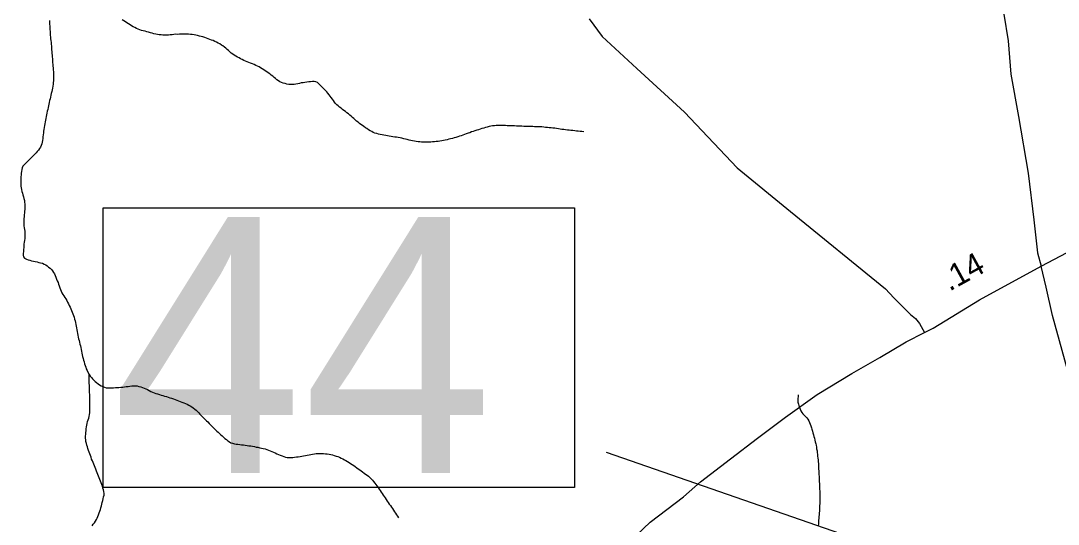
# Model space of a CAD drawing. Extents: x 1950930 to 2061844, y 904556 to 1017002.
# Drawn here: x 1966472 to 1972144, y 928171 to 930923 of the extents above; entities that cross this region are included whole.
import ezdxf

# ---------------------------------------------------------------- set-up
doc = ezdxf.new("R2010")
doc.units = 0
for name, color, linetype in [('Exist Hydrographic Creek Single Shore', 7, 'Continuous'), ('Exist Hydrographic Misc Water Feature', 7, 'Continuous'), ('Exist Road Primary NC Attributed', 7, 'Continuous'), ('Exist Road Primary NC Mileage Hundredths English Label', 7, 'Continuous'), ('Exist Road Secondary Structure Standard Bridge Number Label', 7, 'Continuous'), ('Exist Road Secondary Type 51 Attributed', 7, 'Continuous')]:
    doc.layers.add(name, color=color, linetype=linetype)

msp = doc.modelspace()

# ---------------------------------------------------------------- linework, layer by layer
at = {"layer": 'Exist Hydrographic Creek Single Shore'}
for points in [[(1966630.1, 930925.1), (1966629.9, 930914.4), (1966630.1, 930904.5), (1966630.3, 930894.7), (1966630.5, 930884.8), (1966631.4, 930874.9), (1966632, 930865.1), (1966632.8, 930854.4), (1966633.4, 930844.6), (1966634.6, 930834.6), (1966635.5, 930824.8), (1966636.5, 930815), (1966637.5, 930805.1), (1966638.3, 930795.3), (1966639.4, 930785.3), (1966640.2, 930774.7), (1966640.8, 930764.8), (1966641.6, 930755), (1966642.4, 930745.1), (1966643.3, 930735.2), (1966644.1, 930725.4), (1966644.9, 930715.5), (1966645.9, 930704.9), (1966646.5, 930694.9), (1966647.6, 930685.2), (1966648.2, 930675.2), (1966648.8, 930665.4), (1966649.6, 930655.5), (1966650.2, 930644.9), (1966650.4, 930635), (1966651, 930625.1), (1966651, 930615.3), (1966651, 930605.4), (1966650.6, 930595.7), (1966650, 930585.7), (1966648.8, 930576), (1966647.4, 930565.3), (1966645.7, 930555.5), (1966643.7, 930545.7), (1966641.6, 930535.9), (1966639.2, 930526.1), (1966636.9, 930516.3), (1966634.6, 930506.5), (1966632.2, 930496.7), (1966630.1, 930486.9), (1966628.1, 930477.1), (1966625.8, 930468.1), (1966623.8, 930458.3), (1966621.5, 930448.5), (1966619.3, 930438.7), (1966617.2, 930429), (1966615, 930419.1), (1966612.7, 930409.3), (1966610.9, 930399.5), (1966608.8, 930389.7), (1966607.2, 930379.9), (1966605.3, 930370.1), (1966603.7, 930360.3), (1966602.2, 930350.5), (1966600.6, 930339.8), (1966599, 930330), (1966597.3, 930320.3), (1966595.7, 930310.4), (1966594.5, 930300.6), (1966593.6, 930289.9), (1966592.6, 930280.1), (1966591.4, 930269.5), (1966589.7, 930259.7), (1966587.3, 930250.7), (1966584, 930240.9), (1966579.5, 930232.8), (1966574.4, 930224.6), (1966568.2, 930216.6), (1966562.3, 930209.3), (1966555.5, 930201.2), (1966548.3, 930194.1), (1966540.9, 930186.8), (1966533.6, 930179.6)], [(1967728.8, 930691.5), (1967719.6, 930694.9), (1967710.5, 930699.3), (1967701.3, 930702.8), (1967692.3, 930707), (1967683.1, 930711.3), (1967674.1, 930715.6), (1967665.2, 930720.7), (1967656.2, 930725), (1967647.6, 930730.2), (1967639, 930735.2), (1967630.8, 930740.3), (1967623, 930747), (1967615.2, 930752.9), (1967608, 930760.4), (1967600.8, 930767.2), (1967593.1, 930773.9), (1967585.5, 930779.8), (1967577.1, 930785.7), (1967568.7, 930790.9), (1967560, 930796.7), (1967551.4, 930801), (1967542.6, 930806.1), (1967533.6, 930810.4), (1967524.4, 930814.7), (1967515.3, 930818.1), (1967505.9, 930821.6), (1967496.5, 930825.1), (1967486.8, 930828.6), (1967477.6, 930832.1), (1967468, 930834.8), (1967458.1, 930837.4), (1967448.7, 930840.1), (1967438.9, 930842.7), (1967429, 930844.6), (1967419.2, 930846.4), (1967409.3, 930847.5), (1967399.5, 930848.5), (1967389.4, 930849.4), (1967379.6, 930849.7), (1967369.3, 930849.9), (1967359.3, 930850), (1967349.2, 930849.5), (1967339.2, 930849.7), (1967329.4, 930849.1), (1967319.3, 930849.3), (1967309.3, 930848.7), (1967299.2, 930847.3), (1967289.4, 930846.6), (1967279.3, 930845.2), (1967269.3, 930844.6), (1967259.2, 930844.8), (1967249.4, 930845), (1967239.5, 930846), (1967229.5, 930847.1), (1967219.7, 930848.9), (1967209.8, 930850.7), (1967200, 930852.6), (1967190.3, 930855.3), (1967180.7, 930857.9), (1967170.9, 930860.6), (1967161.2, 930863.2), (1967151.6, 930865.9), (1967141.9, 930868.5), (1967132.3, 930871.1), (1967123.1, 930874.7), (1967113.6, 930878.1), (1967104.2, 930881.6), (1967095.2, 930885.9), (1967086.6, 930891), (1967078.2, 930896.2), (1967069.6, 930901.2), (1967060.9, 930907.1), (1967052.7, 930913), (1967044.3, 930918.1), (1967035.9, 930923.2), (1967027.3, 930928.4)], [(1968575.5, 930276.9), (1968565.6, 930278.8), (1968555.8, 930281.4), (1968545.9, 930283.3), (1968536.1, 930285.1), (1968526.5, 930287), (1968516.2, 930288), (1968506.6, 930289.8), (1968496.7, 930291.7), (1968486.7, 930293.5), (1968476.8, 930294.5), (1968467.2, 930297.2), (1968456.9, 930298.2), (1968447.3, 930300.1), (1968437.3, 930301.9), (1968427.4, 930303.8), (1968417.8, 930306.4), (1968408.5, 930309.9), (1968399.3, 930313.4), (1968390.5, 930317.7), (1968381.7, 930322.7), (1968373.1, 930327.9), (1968364.7, 930333.8), (1968356.5, 930338.9), (1968348.1, 930344.8), (1968340.1, 930350.7), (1968331.7, 930356.7), (1968323.9, 930362.5), (1968316.1, 930369.3), (1968308.3, 930375.1), (1968300.9, 930381.9), (1968293.1, 930388.6), (1968285.7, 930395.3), (1968277.9, 930402), (1968270.8, 930407.9), (1968263, 930414.6), (1968255, 930420.5), (1968247.2, 930427.3), (1968239, 930433.2), (1968231, 930439.1), (1968222.8, 930445.1), (1968215, 930451), (1968207.2, 930457.7), (1968200.2, 930464.3), (1968193.4, 930471.9), (1968187.5, 930479.4), (1968181.1, 930487.7), (1968175.4, 930495.2), (1968169.7, 930503.6), (1968163.3, 930511.9), (1968157.4, 930519.4), (1968151, 930527.7), (1968144.6, 930535.3), (1968137.7, 930542.8), (1968131.1, 930550.2), (1968123.9, 930557), (1968117, 930564.5), (1968109.6, 930572.1), (1968102, 930579.6), (1968094.2, 930585.5), (1968085.6, 930589), (1968076.4, 930590.8), (1968066.7, 930591), (1968056.7, 930590.4), (1968046.4, 930589), (1968036.2, 930587.6), (1968025.9, 930586.1), (1968015.9, 930584.7), (1968005.8, 930583.3), (1967996, 930581), (1967986.1, 930578.7), (1967976.3, 930576.5), (1967966.5, 930575.1), (1967956.8, 930574.4), (1967946.6, 930574.6), (1967936.9, 930575.7), (1967926.9, 930577.4), (1967916.8, 930580.2), (1967907, 930582.8), (1967897.6, 930586.2), (1967888.7, 930589.7), (1967880.3, 930594.8), (1967872.1, 930600.8), (1967864.5, 930607.6), (1967857, 930614.2), (1967849.2, 930621), (1967841.2, 930626.8), (1967833, 930632.8), (1967825, 930638.6), (1967817, 930644.6), (1967808.6, 930650.4), (1967800.4, 930655.5), (1967792, 930660.7), (1967783.3, 930666.6), (1967774.5, 930670.9), (1967765.7, 930675.1), (1967756.7, 930679.4), (1967747.3, 930683.7), (1967738.2, 930687.2), (1967728.8, 930691.5)], [(1969549.9, 930316.7), (1969539.8, 930317.7), (1969529.8, 930318.7), (1969520.1, 930319.8), (1969509.9, 930320.9), (1969500.2, 930321.8), (1969490.2, 930322.9), (1969479.9, 930323.9), (1969470.3, 930324.9), (1969460.3, 930326), (1969450.4, 930327.8), (1969440.4, 930328.9), (1969430.5, 930329.8), (1969420.7, 930330.8), (1969410.8, 930332.7), (1969400.6, 930333.7), (1969391, 930335.6), (1969380.7, 930336.6), (1969371.1, 930337.7), (1969361.2, 930338.6), (1969351.2, 930339.8), (1969341.1, 930340.7), (1969331.3, 930341.7), (1969321.2, 930342.8), (1969311.2, 930342.9), (1969301.1, 930343.1), (1969291.5, 930343.4), (1969281.2, 930343.6), (1969271.2, 930344.7), (1969261.4, 930344.9), (1969251.1, 930345), (1969241.5, 930346.1), (1969231.2, 930346.3), (1969221.6, 930346.4), (1969211.3, 930347.5), (1969201.5, 930347.8), (1969191.4, 930347.9), (1969181.2, 930348.1), (1969171.5, 930349.2), (1969161.5, 930349.4), (1969151.5, 930349.5), (1969141.4, 930349.8), (1969131.6, 930350), (1969121.3, 930350.1), (1969111.5, 930350.4), (1969101.4, 930350.6), (1969091.4, 930350.8), (1969081.5, 930351), (1969071.5, 930350.4), (1969061.2, 930349.8), (1969051.4, 930348.4), (1969041.5, 930346.9), (1969032.1, 930344.7), (1969022.1, 930341.6), (1969012.8, 930339.2), (1969003, 930336.2), (1968993.4, 930334), (1968983.7, 930330.8), (1968974.3, 930327.8), (1968964.9, 930324.7), (1968955.2, 930321.6), (1968945.8, 930318.5), (1968936.4, 930315.5), (1968926.9, 930311.6), (1968917.3, 930308.5), (1968907.8, 930305.3), (1968898.6, 930302.2), (1968889, 930298.3), (1968879.6, 930295.3), (1968870.1, 930292.2), (1968860.5, 930289.1), (1968851, 930286), (1968841.2, 930283.8), (1968831.8, 930280.6), (1968822.1, 930278.4), (1968812.5, 930275.4), (1968802.5, 930273.1), (1968792.8, 930270.9), (1968783.2, 930268.5), (1968773.3, 930267.1), (1968763.5, 930264.8), (1968753.4, 930263.4), (1968743.6, 930262.8), (1968733.8, 930261.3), (1968723.7, 930260.8), (1968713.9, 930260.2), (1968703.8, 930259.5), (1968693.6, 930259.7), (1968683.7, 930260), (1968673.7, 930260.1), (1968663.6, 930260.3), (1968653.6, 930261.4), (1968643.7, 930262.3), (1968633.9, 930263.4), (1968623.9, 930265.2), (1968614.4, 930267.1), (1968604.6, 930269.7), (1968594.7, 930271.7), (1968584.9, 930274.2), (1968575.5, 930276.9)], [(1966533.6, 930179.6), (1966526.4, 930173.2), (1966519.2, 930165.9), (1966512.2, 930158.7), (1966505.7, 930150.6), (1966498.1, 930143.4), (1966490.7, 930136.1), (1966484.3, 930128.1), (1966480.4, 930119.9), (1966478.2, 930110.2), (1966476.5, 930100.4), (1966474.7, 930090.5), (1966473.7, 930080.8), (1966473.1, 930070.8), (1966472.4, 930060.3), (1966472, 930050.4), (1966472, 930039.8), (1966472.4, 930029.8), (1966473.1, 930020.1), (1966473.7, 930010.1), (1966475.7, 930000.3), (1966478.2, 929990.3), (1966480.9, 929980.5), (1966483.9, 929971.4), (1966486.8, 929961.4), (1966489.5, 929951.6), (1966491.7, 929941.6), (1966493.4, 929932.6), (1966494.2, 929921.9), (1966494.4, 929912.1), (1966494.2, 929902.2), (1966493.6, 929892.4), (1966493, 929882.6), (1966492.1, 929872.8), (1966491.1, 929862.1), (1966490.3, 929852.2), (1966489.5, 929842.5), (1966489.1, 929832.6), (1966488.6, 929822.8), (1966489.1, 929812.1), (1966489.7, 929802.2), (1966491.3, 929792.4), (1966493, 929782.4), (1966494.2, 929772.6), (1966494.8, 929762.7), (1966495, 929752.9), (1966494.6, 929743.1), (1966493.6, 929733.2), (1966492.5, 929722.6), (1966491.1, 929712.8), (1966489.7, 929703), (1966488.4, 929693.1), (1966488, 929683.3), (1966487.2, 929672.6), (1966486.2, 929662.9), (1966485.6, 929652.1), (1966486, 929642.4), (1966487.4, 929632.4), (1966493, 929625.8), (1966502.6, 929620.6), (1966512.4, 929617.2), (1966521.9, 929614.5), (1966531.7, 929611.8), (1966541.3, 929610), (1966551.4, 929608.1), (1966561.2, 929605.5), (1966570.7, 929602.8), (1966580.3, 929600.1), (1966590.1, 929597.6), (1966599.6, 929593.2), (1966608.6, 929588.9), (1966616.6, 929583.8), (1966624.4, 929577.1), (1966632, 929570.4), (1966639.4, 929563.6), (1966645.7, 929556.2), (1966651.5, 929547.8), (1966656.6, 929539.5), (1966660.7, 929530.4), (1966664.6, 929521.3), (1966668.3, 929511.4), (1966672, 929502.3), (1966675.7, 929492.4), (1966679.1, 929483.3), (1966682.4, 929474.1), (1966685.7, 929464.3), (1966689, 929455.2), (1966692.7, 929446), (1966697, 929436.9), (1966701.7, 929427.8), (1966707.2, 929419.5), (1966712.6, 929411.2), (1966717.9, 929402.9), (1966723.2, 929393.7), (1966728.1, 929385.4), (1966732.7, 929376.3), (1966737, 929367.2), (1966741.5, 929358.1), (1966745.6, 929348.9), (1966749.5, 929339.9)], [(1966749.5, 929339.9), (1966753.4, 929330.8), (1966757.1, 929321.7), (1966760.5, 929311.7), (1966763.6, 929302.6), (1966766.7, 929292.8), (1966769.4, 929283.6), (1966771.6, 929273.8), (1966773.5, 929263.8), (1966775.3, 929254), (1966776.7, 929244.2), (1966778.4, 929234.2), (1966780, 929224.4), (1966781.7, 929214.5), (1966783.7, 929204.6), (1966785.8, 929194.7), (1966788.2, 929185.6), (1966790.7, 929175.8), (1966793.1, 929165.8), (1966795.6, 929156), (1966798.1, 929146), (1966800.3, 929137), (1966802.4, 929127.1), (1966804.4, 929117.2), (1966806.3, 929107.3), (1966808.3, 929097.4), (1966810.4, 929087.6), (1966812.6, 929077.7), (1966815.3, 929068.5), (1966817.8, 929058.7), (1966820.6, 929048.7), (1966823.7, 929039.7), (1966827, 929029.8), (1966830.5, 929020.7), (1966834.6, 929011.5), (1966838.7, 929002.4), (1966845.2, 928989.2)], [(1966845.2, 928989.2), (1966851, 928980.9), (1966857.9, 928973.3), (1966864.7, 928965.8), (1966871.7, 928959.1), (1966879.1, 928952.4), (1966886.4, 928945.7), (1966894.4, 928939.8), (1966902.6, 928933.9), (1966911.3, 928928), (1966920.3, 928923.7), (1966929.7, 928920.2), (1966938.9, 928917.5), (1966948.8, 928916.5), (1966959.2, 928917.1), (1966969.5, 928917.7), (1966979.3, 928917.5), (1966989.2, 928918.1), (1966999.2, 928918.7), (1967009.1, 928919.4), (1967019.1, 928920.8), (1967029.2, 928921.4), (1967039.2, 928922), (1967049.1, 928923.5), (1967058.9, 928924.9), (1967068.9, 928926.3), (1967079, 928927.8), (1967088.8, 928928.4), (1967098.7, 928928.2), (1967108.7, 928927.2), (1967118.4, 928924.5), (1967128.2, 928921.8), (1967137.8, 928919.2), (1967147.1, 928915.7), (1967156.3, 928911.4), (1967165.3, 928907.2), (1967174.3, 928902.9), (1967183.2, 928897.7), (1967192.2, 928893.4), (1967201.4, 928889.9), (1967210.8, 928886.5), (1967220.5, 928883.8), (1967229.9, 928880.3), (1967239.5, 928877.7), (1967249, 928875), (1967258.6, 928871.5), (1967268.3, 928868.9), (1967277.7, 928865.4), (1967287.1, 928862.8), (1967296.8, 928860.1), (1967306.2, 928856.6), (1967315.6, 928853.1), (1967325.1, 928849.6), (1967334.5, 928846.2), (1967344.1, 928842.7), (1967353.3, 928839.2), (1967362.8, 928835.8), (1967372, 928831.5), (1967381.2, 928827.2), (1967390.1, 928822.9), (1967398.9, 928818.6), (1967407.1, 928813.6), (1967415.3, 928807.6), (1967422.9, 928800.8), (1967430.4, 928794.2), (1967437.6, 928787.4), (1967444.8, 928780.7), (1967451.6, 928773.2), (1967458.7, 928765.7), (1967465.9, 928758.9), (1967473.1, 928751.4), (1967480.3, 928744.7), (1967487.2, 928737.2), (1967494, 928730.5), (1967501.2, 928722.9), (1967508, 928716.3), (1967514.9, 928708.7), (1967522.1, 928702), (1967529.3, 928694.4), (1967536.3, 928687.8), (1967543.4, 928681.1), (1967550.8, 928674.3), (1967558.2, 928666.8), (1967565.6, 928660.9), (1967573.4, 928654.2), (1967581, 928647.5), (1967588.3, 928640.8), (1967595.9, 928634), (1967603.9, 928627.4), (1967612.3, 928621.4), (1967620.7, 928617.1), (1967630.2, 928614.4), (1967639.8, 928611.8), (1967649.2, 928609.9), (1967659.5, 928608.9), (1967669.3, 928607.9), (1967679.6, 928606), (1967689.4, 928605), (1967699.5, 928604), (1967709.5, 928602.1)], [(1970721.3, 928878.9), (1970721.3, 928869.1), (1970720.7, 928858.3), (1970720.5, 928848.6), (1970720.5, 928838.9), (1970722.8, 928828.7), (1970725.4, 928819.8), (1970728.5, 928810.1), (1970732, 928800.9), (1970736.5, 928791.7), (1970741.4, 928782.5), (1970747.2, 928774.3), (1970753.9, 928766.8), (1970761.3, 928759.9), (1970768.7, 928753.2), (1970775.1, 928745.7), (1970779.6, 928736.6), (1970783.5, 928727.3), (1970787.2, 928718.3), (1970790.6, 928709.3), (1970794.1, 928699.3), (1970797.4, 928690.4), (1970799.9, 928680.3), (1970802.9, 928670.4), (1970805.6, 928661.1), (1970807.9, 928651.5), (1970810.5, 928641.7), (1970813, 928631.6), (1970815.7, 928621.8), (1970817.9, 928611.8), (1970819.8, 928603), (1970821.6, 928592.9), (1970822.8, 928583), (1970825.1, 928573.3), (1970825.9, 928563.5), (1970827.1, 928552.7), (1970828.4, 928542.8), (1970829.4, 928532.9), (1970830.6, 928523), (1970831.2, 928513.2), (1970832.5, 928503.2), (1970832.9, 928493.4), (1970833.5, 928483.6), (1970833.9, 928473), (1970834.7, 928463.1), (1970835.1, 928453.3), (1970835.7, 928443.4), (1970836.2, 928433.3), (1970836.2, 928423.5), (1970837, 928412.9), (1970837.4, 928403), (1970837.6, 928393.3), (1970838, 928383.5), (1970838.4, 928373.6), (1970839, 928363.9), (1970839.8, 928353.2), (1970839.8, 928343.1), (1970840.3, 928333.2), (1970840.3, 928323.5), (1970840.5, 928313.7), (1970839.8, 928302.9), (1970839.4, 928293.1), (1970839.6, 928283.4), (1970839.2, 928273.3), (1970838.4, 928263.7), (1970837.6, 928253.7), (1970837.6, 928243.1), (1970836.8, 928233.1), (1970836, 928223.4), (1970835.5, 928213.4), (1970834.7, 928203.7), (1970833.9, 928193.4), (1970833.5, 928183.2), (1970832.7, 928173.3), (1970832.1, 928163.6)], [(1966862.9, 928163.4), (1966868.8, 928171.5), (1966874.8, 928179.6), (1966880.3, 928187.6), (1966885.4, 928196.7), (1966889.9, 928205.6), (1966894.2, 928214.5), (1966897.7, 928223.4), (1966901.2, 928233.2), (1966904.3, 928242.2), (1966907.4, 928251.9), (1966910, 928261.8), (1966912.7, 928271.6), (1966915.4, 928281.3), (1966917.4, 928291.1), (1966919.9, 928300.9), (1966922.5, 928310.7), (1966925.2, 928320.5), (1966927.5, 928330.3), (1966928.1, 928340.1), (1966926.8, 928350), (1966924.2, 928359.9), (1966921.3, 928369), (1966918.2, 928378.8), (1966915.2, 928388), (1966911.9, 928397.1), (1966908.6, 928407), (1966904.9, 928416.2), (1966901.4, 928425.2), (1966897.7, 928435.1), (1966893.8, 928444.2), (1966890.3, 928453.3), (1966886.2, 928462.4), (1966882.3, 928472.3), (1966878.9, 928481.5), (1966874.8, 928490.6), (1966871.1, 928500.5), (1966867.2, 928509.6), (1966863.5, 928518.7), (1966859.6, 928527.8), (1966856.1, 928537.7), (1966852.6, 928546.8), (1966848.9, 928555.9), (1966845.6, 928565.9), (1966842.4, 928575), (1966839.1, 928584.8), (1966836.4, 928593.9), (1966833.3, 928603.8), (1966830.7, 928612.9), (1966828.6, 928622.9), (1966827, 928632.7), (1966826.6, 928642.5), (1966826.4, 928652.4), (1966827.2, 928663), (1966827.8, 928672.9), (1966828.8, 928682.7), (1966830.1, 928693.3), (1966831.5, 928703.1), (1966832.9, 928713), (1966835, 928722.7)], [(1967709.5, 928602.1), (1967719.4, 928600.3), (1967729.2, 928599.3), (1967739.1, 928597.4), (1967749.1, 928595.6), (1967758.9, 928593.7), (1967768.8, 928592.7), (1967778.6, 928590), (1967788.5, 928588.2), (1967797.9, 928585.5), (1967807.5, 928582.9), (1967817.2, 928580.3), (1967826.6, 928576.7), (1967835.6, 928573.2), (1967845.1, 928569), (1967854.1, 928565.5), (1967863.5, 928561.2), (1967872.7, 928556.9), (1967881.8, 928553.4), (1967891, 928549.2), (1967900.6, 928545.7), (1967909.9, 928542.2), (1967919.3, 928538.8), (1967928.7, 928536.9), (1967939, 928535.9), (1967948.8, 928536.5), (1967958.9, 928537), (1967968.7, 928537.7), (1967978.8, 928539.1), (1967988.8, 928539.8), (1967998.6, 928541.2), (1968008.5, 928542.7), (1968018.3, 928544.9), (1968028.4, 928546.4), (1968037.8, 928548.6), (1968047.9, 928550.9), (1968057.7, 928552.3), (1968067.3, 928554.6), (1968077.2, 928556), (1968087.2, 928557.4), (1968097.1, 928558.9), (1968107.1, 928558.7), (1968117.2, 928558.5), (1968127.2, 928557.4), (1968137.3, 928557.2), (1968147.3, 928556.2), (1968157.2, 928555.2), (1968167, 928553.3), (1968176.4, 928550.7), (1968186.1, 928548), (1968195.7, 928544.5), (1968205.1, 928541), (1968214.4, 928537.6), (1968223.6, 928533.2), (1968232.6, 928529), (1968241.4, 928523.9), (1968250, 928519.6), (1968258.4, 928514.5), (1968267.1, 928508.5), (1968275.5, 928503.5), (1968283.9, 928498.4), (1968292.1, 928492.5), (1968300.5, 928486.6), (1968308.5, 928480.7), (1968316.7, 928474.8), (1968324.9, 928468.9), (1968333.1, 928462.9), (1968341.1, 928457.1), (1968349.1, 928451.1), (1968357.5, 928445.2), (1968365.3, 928439.2), (1968373.1, 928433.4), (1968380.7, 928426.6), (1968387.6, 928419.1), (1968394.6, 928412.5), (1968401, 928404.9), (1968407.3, 928396.6), (1968413.3, 928389.1), (1968419.2, 928380.8), (1968425, 928372.4), (1968430.7, 928364.1), (1968436.2, 928355.8), (1968441.8, 928347.5), (1968447.5, 928339.2), (1968453.2, 928330.9), (1968458.6, 928322.6), (1968464.5, 928315), (1968470.1, 928306.7), (1968475.6, 928298.4), (1968481.1, 928290.1), (1968486.9, 928281.8), (1968492.4, 928273.3), (1968497.9, 928265), (1968503.5, 928256.7), (1968508.8, 928248.4), (1968514.4, 928240.1), (1968520.1, 928231.8), (1968525.6, 928223.5), (1968531.2, 928215.1), (1968536.7, 928206.8)]]:
    msp.add_lwpolyline(points, dxfattribs=at)
at = {"layer": 'Exist Hydrographic Misc Water Feature'}
msp.add_lwpolyline([(1966835, 928722.7), (1966837.4, 928732.6), (1966840.7, 928742.3), (1966843.6, 928751.3), (1966846.5, 928761.1), (1966848.1, 928770.9), (1966849.3, 928780.6), (1966849.3, 928790.6), (1966849.9, 928801.1), (1966849.9, 928811.1), (1966850.4, 928820.8), (1966850.4, 928830.8), (1966849.9, 928840.5), (1966849.9, 928850.5), (1966849.7, 928861.1), (1966849.3, 928871), (1966849.3, 928880.8), (1966848.7, 928890.7), (1966848.3, 928900.5), (1966848.1, 928911.2), (1966847.7, 928921.1), (1966847.1, 928930.8), (1966846.9, 928940.8), (1966846.5, 928950.6), (1966846, 928961.3), (1966845.8, 928971.1), (1966845.2, 928989.2)], dxfattribs=at)
at = {"layer": 'Exist Road Primary NC Attributed'}
for points in [[(1972050.4, 929582.6), (1972399.2, 929766.9), (1972764.4, 929969.7), (1973010.3, 930098.9), (1973138.6, 930169.5), (1973530.7, 930392.5), (1973821.5, 930551.3), (1974111.5, 930709.4), (1974204.8, 930763.3), (1974283.8, 930816.5), (1974367.3, 930869.7)], [(1971412, 929220.2), (1971459, 929243), (1971713.3, 929397.2), (1972050.4, 929582.6)], [(1969837.5, 928110.9), (1969913.4, 928182.3), (1970094.6, 928322.2), (1970187.5, 928403.4), (1970351.4, 928529.5), (1970500.2, 928642), (1970652.8, 928756.7), (1970825.9, 928879.8), (1971014.9, 928996.1), (1971168.3, 929082.7), (1971312.5, 929167.8), (1971412, 929220.2)]]:
    msp.add_lwpolyline(points, dxfattribs=at)
at = {"layer": 'Exist Road Secondary Structure Standard Bridge Number Label'}
msp.add_line((1974746.2, 926808.4), (1969674.9, 928563), dxfattribs=at)
msp.add_lwpolyline([(1966921.7, 929901.6), (1969498.3, 929901.6), (1969498.3, 928372.3), (1966921.7, 928372.3)], close=True, dxfattribs=at)
at = {"layer": 'Exist Road Secondary Type 51 Attributed'}
for points in [[(1971845.8, 930959.8), (1971870.1, 930813.8), (1971884.9, 930631.1), (1971925.9, 930400.1), (1971979.3, 930090.1), (1972009.8, 929836.1), (1972030.1, 929654.1), (1972050.4, 929582.6)], [(1969578.6, 930933.5), (1969650, 930837.8), (1969840.4, 930662.2), (1970100.9, 930424.5), (1970387.9, 930119.5), (1970680.1, 929881.2), (1971198.6, 929458), (1971245.7, 929409.4), (1971336, 929317.4), (1971363.4, 929296.2), (1971384.6, 929268.8), (1971412, 929220.2)], [(1972462.3, 928068.4), (1972400.3, 928353.5), (1972318, 928630.7), (1972237.6, 928857.2), (1972165.2, 929121.2), (1972112.9, 929313.1), (1972076.7, 929467), (1972050.4, 929582.6)]]:
    msp.add_lwpolyline(points, dxfattribs=at)

# ---------------------------------------------------------------- texts
at = {"layer": 'Exist Road Primary NC Mileage Hundredths English Label'}
msp.add_text('.14', height=125, rotation=28.8119, dxfattribs=at).set_placement((1971549, 929442.6))
at = {"layer": 'Exist Road Secondary Structure Standard Bridge Number Label'}
msp.add_text('44', height=1400, dxfattribs=at).set_placement((1966971.9, 928451.4))

doc.saveas('drawing.dxf')
